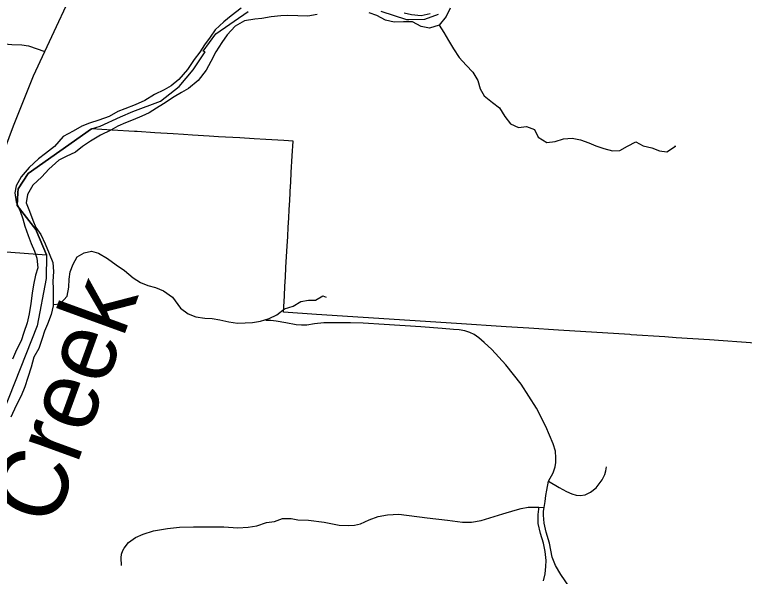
# Model space of a CAD drawing. Extents: x 208586767.6 to 208586821.4, y -134301046.9 to -134301022.9.
# Drawn here: x 208586779.201 to 208586780.193, y -134301024.982 to -134301024.217 of the extents above; entities that cross this region are included whole.
import ezdxf

# ---------------------------------------------------------------- set-up
doc = ezdxf.new("R2010")
doc.units = 0
for name, color, linetype in [('GM_X_City_Street', 7, 'Continuous'), ('GM_X_Corporation', 7, 'Continuous'), ('GM_X_County_Road', 7, 'Continuous'), ('GM_X_Major_River', 7, 'Continuous'), ('GM_X_Major_River_Text', 7, 'Continuous'), ('GM_X_Minor_River', 7, 'Continuous')]:
    doc.layers.add(name, color=color, linetype=linetype)

msp = doc.modelspace()

# ---------------------------------------------------------------- linework, layer by layer
at = {"layer": 'GM_X_City_Street'}
for points in [[(208586779.10749, -134301024.2481), (208586779.10392, -134301024.25237), (208586779.09965, -134301024.2557), (208586779.09394, -134301024.25665), (208586779.08705, -134301024.25546), (208586779.08206, -134301024.25166), (208586779.07874, -134301024.24572), (208586779.07802, -134301024.23978), (208586779.08064, -134301024.23408), (208586779.0842, -134301024.23027), (208586779.0899, -134301024.2279), (208586779.09489, -134301024.22719), (208586779.10131, -134301024.22885), (208586779.10606, -134301024.23336), (208586779.10796, -134301024.23835), (208586779.10915, -134301024.24572), (208586779.15382, -134301024.25451), (208586779.16689, -134301024.25546), (208586779.19707, -134301024.25807), (208586779.21085, -134301024.25855), (208586779.21988, -134301024.25974), (208586779.2418, -134301024.26774)], [(208586779.92122, -134301024.88786), (208586779.92256, -134301024.87978), (208586779.92346, -134301024.8717), (208586779.92466, -134301024.86437), (208586779.92699, -134301024.85225), (208586779.93321, -134301024.84093), (208586779.93607, -134301024.83272), (208586779.93707, -134301024.82651), (208586779.93719, -134301024.82017), (208586779.93645, -134301024.81121), (208586779.93346, -134301024.80116), (208586779.92321, -134301024.77774), (208586779.91058, -134301024.75301), (208586779.88994, -134301024.72019), (208586779.86905, -134301024.69383), (208586779.85014, -134301024.67294), (208586779.8397, -134301024.66349), (208586779.83224, -134301024.65702), (208586779.82577, -134301024.65279), (208586779.82005, -134301024.65005), (208586779.81333, -134301024.64782), (208586779.80538, -134301024.64633), (208586779.79792, -134301024.64558), (208586779.7825, -134301024.64459), (208586779.7534, -134301024.64235), (208586779.70366, -134301024.63911), (208586779.67506, -134301024.63712), (208586779.6579, -134301024.63663), (208586779.64596, -134301024.63663), (208586779.63378, -134301024.63687), (208586779.62134, -134301024.63687), (208586779.6089, -134301024.63812), (208586779.59821, -134301024.63986), (208586779.591, -134301024.64011), (208586779.58404, -134301024.63936), (208586779.56961, -134301024.63663), (208586779.55643, -134301024.63439), (208586779.54921, -134301024.63339), (208586779.54275, -134301024.63364)], [(208586779.92699, -134301024.85225), (208586779.94129, -134301024.86058), (208586779.95136, -134301024.86605), (208586779.95895, -134301024.86941), (208586779.96454, -134301024.87127), (208586779.97014, -134301024.87177), (208586779.97686, -134301024.87053), (208586779.98407, -134301024.86705), (208586779.9919, -134301024.8612), (208586779.99613, -134301024.85561), (208586779.99986, -134301024.85013), (208586780.00384, -134301024.84317), (208586780.00483, -134301024.8382), (208586780.00596, -134301024.83248)], [(208586779.34635, -134301024.96681), (208586779.3459, -134301024.95614), (208586779.34635, -134301024.95137), (208586779.34794, -134301024.94638), (208586779.34975, -134301024.94343), (208586779.35566, -134301024.93549), (208586779.36518, -134301024.9289), (208586779.37585, -134301024.92436), (208586779.3897, -134301024.91982), (208586779.40871, -134301024.91645), (208586779.42498, -134301024.91453), (208586779.444, -134301024.91397), (208586779.46246, -134301024.91397), (208586779.48562, -134301024.91425), (208586779.50437, -134301024.91535), (208586779.51871, -134301024.91453), (208586779.53055, -134301024.91287), (208586779.54351, -134301024.90846), (208586779.55454, -134301024.9068), (208586779.56529, -134301024.90294), (208586779.57722, -134301024.90289), (208586779.58603, -134301024.90465), (208586779.60071, -134301024.90495), (208586779.62185, -134301024.90788), (208586779.64212, -134301024.91171), (208586779.65562, -134301024.91258), (208586779.66325, -134301024.91171), (208586779.67148, -134301024.90994), (208586779.68293, -134301024.90465), (208586779.69526, -134301024.89996), (208586779.70789, -134301024.8979), (208586779.72345, -134301024.89702), (208586779.76183, -134301024.90183), (208586779.78964, -134301024.90512), (208586779.8101, -134301024.90779), (208586779.82237, -134301024.90779), (208586779.83528, -134301024.90564), (208586779.86476, -134301024.8966), (208586779.88177, -134301024.89144), (208586779.88994, -134301024.88929), (208586779.89919, -134301024.88756), (208586779.90746, -134301024.88741), (208586779.91375, -134301024.88761), (208586779.92122, -134301024.88786)], [(208586779.9204, -134301024.98774), (208586779.92233, -134301024.97816), (208586779.9233, -134301024.96826), (208586779.92362, -134301024.95998), (208586779.92255, -134301024.94771), (208586779.92018, -134301024.93631), (208586779.91626, -134301024.92343), (208586779.91296, -134301024.90988), (208586779.91314, -134301024.8975), (208586779.91374, -134301024.8901), (208586779.91375, -134301024.88761)], [(208586779.94652, -134301025.1268), (208586779.9476, -134301025.11409), (208586779.94933, -134301025.10257), (208586779.95394, -134301025.08844), (208586779.96057, -134301025.07605), (208586779.96374, -134301025.06596), (208586779.96633, -134301025.05328), (208586779.96749, -134301025.0406), (208586779.96633, -134301025.02705), (208586779.96374, -134301025.01379), (208586779.96086, -134301025.00514), (208586779.95653, -134301024.99765), (208586779.94356, -134301024.9792), (208586779.93636, -134301024.96681), (208586779.93203, -134301024.95559), (208586779.92853, -134301024.93631), (208586779.92397, -134301024.92123), (208586779.92116, -134301024.90931), (208586779.92011, -134301024.89844), (208586779.9202, -134301024.89294), (208586779.92122, -134301024.88786)]]:
    msp.add_lwpolyline(points, dxfattribs=at)
at = {"layer": 'GM_X_Corporation'}
for points in [[(208586779.18373, -134301024.53983), (208586779.24434, -134301024.54435), (208586779.2305, -134301024.51197), (208586779.22961, -134301024.50988), (208586779.20443, -134301024.4773), (208586779.20531, -134301024.45969), (208586779.20557, -134301024.45457), (208586779.21948, -134301024.43355), (208586779.30564, -134301024.37268), (208586779.31717, -134301024.36922), (208586779.34505, -134301024.35675), (208586779.36177, -134301024.34929), (208586779.39946, -134301024.33541), (208586779.42474, -134301024.31533), (208586779.44358, -134301024.29261), (208586779.45997, -134301024.26832), (208586779.45754, -134301024.26717), (208586779.4747, -134301024.24386), (208586779.5187, -134301024.21327)], [(208586779.69894, -134301024.21261), (208586779.73399, -134301024.22403), (208586779.73697, -134301024.22431), (208586779.7588, -134301024.22388), (208586779.77732, -134301024.21678)], [(208586780.20793, -134301024.66454), (208586780.14599, -134301024.66), (208586780.10077, -134301024.65702), (208586780.08513, -134301024.65599), (208586780.03923, -134301024.65288), (208586780.03763, -134301024.65278), (208586779.94058, -134301024.64672), (208586779.9001, -134301024.64419), (208586779.86941, -134301024.64227), (208586779.80208, -134301024.63781), (208586779.61164, -134301024.62517), (208586779.56658, -134301024.62218), (208586779.56781, -134301024.60022), (208586779.56854, -134301024.58696), (208586779.56924, -134301024.57446), (208586779.56997, -134301024.5613), (208586779.57079, -134301024.54648), (208586779.57158, -134301024.53232), (208586779.57231, -134301024.51934), (208586779.57301, -134301024.50666), (208586779.57368, -134301024.49454), (208586779.57436, -134301024.48237), (208586779.57504, -134301024.47025), (208586779.57562, -134301024.45969), (208586779.57573, -134301024.4577), (208586779.57642, -134301024.44535), (208586779.57714, -134301024.43242), (208586779.5784, -134301024.40979), (208586779.57953, -134301024.38943), (208586779.56717, -134301024.38872), (208586779.54246, -134301024.38732), (208586779.5266, -134301024.38641), (208586779.50742, -134301024.38532), (208586779.47798, -134301024.38365), (208586779.46552, -134301024.38294), (208586779.44291, -134301024.3813), (208586779.43078, -134301024.38056), (208586779.41673, -134301024.3797), (208586779.39148, -134301024.37815), (208586779.36751, -134301024.37669), (208586779.36417, -134301024.37649), (208586779.33377, -134301024.37463), (208586779.30564, -134301024.37268), (208586779.21948, -134301024.43355), (208586779.20557, -134301024.45457), (208586779.20531, -134301024.45969), (208586779.20443, -134301024.4773), (208586779.22961, -134301024.50988), (208586779.2305, -134301024.51197), (208586779.24434, -134301024.54435), (208586779.24366, -134301024.57631), (208586779.23147, -134301024.64091), (208586779.15423, -134301024.83584)]]:
    msp.add_lwpolyline(points, dxfattribs=at)
at = {"layer": 'GM_X_County_Road'}
msp.add_lwpolyline([(208586779.12047, -134301024.58019), (208586779.12082, -134301024.57923), (208586779.14595, -134301024.51171), (208586779.19938, -134301024.36885), (208586779.22651, -134301024.30094), (208586779.2418, -134301024.26774), (208586779.28684, -134301024.1709), (208586779.30049, -134301024.14229), (208586779.31627, -134301024.1104), (208586779.32876, -134301024.08755), (208586779.336, -134301024.07374), (208586779.34044, -134301024.0642), (208586779.34472, -134301024.05236), (208586779.34806, -134301024.04072)], dxfattribs=at)
at = {"layer": 'GM_X_Major_River'}
for points in [[(208586779.50891, -134301024.20877), (208586779.4952, -134301024.21934), (208586779.4853, -134301024.22727), (208586779.47349, -134301024.23822), (208586779.46699, -134301024.24806), (208586779.45897, -134301024.25866), (208586779.45286, -134301024.2685), (208586779.44522, -134301024.27834), (208586779.43605, -134301024.29234), (208586779.42423, -134301024.30595), (208586779.41394, -134301024.31426), (208586779.40443, -134301024.31991), (208586779.39112, -134301024.3263), (208586779.37819, -134301024.33422), (208586779.36488, -134301024.34023), (208586779.35082, -134301024.34586), (208586779.34132, -134301024.34923), (208586779.32953, -134301024.35601), (208586779.31547, -134301024.36088), (208586779.30255, -134301024.365), (208586779.2923, -134301024.36913), (208586779.2805, -134301024.37591), (208586779.26681, -134301024.38344), (208586779.25537, -134301024.39706), (208586779.2428, -134301024.40649), (208586779.23328, -134301024.41366), (208586779.22071, -134301024.42537), (208586779.21003, -134301024.43823), (208586779.20314, -134301024.45035), (208586779.2012, -134301024.45983), (208586779.20303, -134301024.47198), (208586779.20828, -134301024.48492), (208586779.21202, -134301024.49518)], [(208586779.79339, -134301024.20856), (208586779.78764, -134301024.21992), (208586779.7781, -134301024.23203), (208586779.76519, -134301024.23614), (208586779.75382, -134301024.23381), (208586779.74209, -134301024.22731), (208586779.72995, -134301024.22725), (208586779.71705, -134301024.22795), (208586779.70531, -134301024.22486), (208586779.69358, -134301024.21873), (208586779.68298, -134301024.21489)], [(208586779.61242, -134301024.21722), (208586779.59951, -134301024.21944), (208586779.58624, -134301024.219), (208586779.57258, -134301024.21856), (208586779.5631, -134301024.21927), (208586779.54982, -134301024.22035), (208586779.53691, -134301024.22295), (208586779.52742, -134301024.22366), (208586779.51337, -134301024.22588), (208586779.50082, -134301024.23341), (208586779.49014, -134301024.24513), (208586779.48251, -134301024.25535), (208586779.47448, -134301024.26822), (208586779.46796, -134301024.28148), (208586779.46146, -134301024.29284), (208586779.45039, -134301024.30721), (208586779.43744, -134301024.31778), (208586779.42793, -134301024.32344), (208586779.41804, -134301024.32946), (208586779.4032, -134301024.33889), (208586779.39369, -134301024.34492), (208586779.3838, -134301024.35095), (208586779.37391, -134301024.35584), (208586779.36213, -134301024.36072), (208586779.35187, -134301024.36447), (208586779.34122, -134301024.36936), (208586779.33172, -134301024.37463), (208586779.31765, -134301024.38139), (208586779.30395, -134301024.38968), (208586779.2933, -134301024.39685), (208586779.28377, -134301024.40478)], [(208586779.76604, -134301024.21641), (208586779.75389, -134301024.21901), (208586779.74062, -134301024.21781), (208586779.73077, -134301024.21548)], [(208586779.28377, -134301024.40478), (208586779.27085, -134301024.41041), (208586779.26096, -134301024.41568), (208586779.24763, -134301024.42777), (208586779.2381, -134301024.43798), (208586779.2259, -134301024.44969), (208586779.21825, -134301024.46218), (208586779.21668, -134301024.47357), (208586779.22118, -134301024.48497), (208586779.22567, -134301024.49714), (208586779.22979, -134301024.50704), (208586779.23657, -134301024.51656), (208586779.24258, -134301024.52911), (208586779.24783, -134301024.54243), (208586779.2527, -134301024.5546), (208586779.25378, -134301024.56675), (208586779.25295, -134301024.58041), (208586779.25328, -134301024.58991), (208586779.25322, -134301024.60395), (208586779.25317, -134301024.61344), (208586779.25083, -134301024.62558), (208586779.24584, -134301024.63847), (208586779.24162, -134301024.64794), (208586779.23854, -134301024.65818), (208586779.23392, -134301024.67144), (208586779.22703, -134301024.68356), (208586779.22355, -134301024.69683), (208586779.21893, -134301024.71086), (208586779.2147, -134301024.72375), (208586779.20971, -134301024.73587), (208586779.20319, -134301024.74913), (208586779.19591, -134301024.76504)], [(208586779.21202, -134301024.49518), (208586779.21501, -134301024.50545), (208586779.21912, -134301024.518), (208586779.22324, -134301024.52864), (208586779.22774, -134301024.5393), (208586779.23111, -134301024.5488), (208586779.23256, -134301024.56172), (208586779.22948, -134301024.57195), (208586779.22638, -134301024.58485), (208586779.2248, -134301024.59623), (208586779.22284, -134301024.61027), (208586779.22049, -134301024.62468), (208586779.21778, -134301024.63682), (208586779.21354, -134301024.64971), (208586779.20969, -134301024.66108), (208586779.20356, -134301024.67358), (208586779.19781, -134301024.68608)]]:
    msp.add_lwpolyline(points, dxfattribs=at)
at = {"layer": 'GM_X_Minor_River'}
for points in [[(208586779.7781, -134301024.23203), (208586779.78445, -134301024.24171), (208586779.79118, -134301024.25279), (208586779.79789, -134301024.26424), (208586779.80537, -134301024.2757), (208586779.81513, -134301024.28643), (208586779.82414, -134301024.296), (208586779.83086, -134301024.30708), (208586779.83417, -134301024.3185), (208586779.83939, -134301024.32804), (208586779.85067, -134301024.33726), (208586779.86047, -134301024.34419), (208586779.86756, -134301024.35603), (208586779.87543, -134301024.36597), (208586779.886, -134301024.37101), (208586779.897, -134301024.36959), (208586779.90796, -134301024.37387), (208586779.91279, -134301024.38417), (208586779.92485, -134301024.3915), (208586779.93623, -134301024.39008), (208586779.94726, -134301024.38639), (208586779.95939, -134301024.38574), (208586779.97037, -134301024.38774), (208586779.9817, -134301024.39203), (208586779.99152, -134301024.39592), (208586780.00248, -134301024.39982), (208586780.0142, -134301024.40258), (208586780.02405, -134301024.40229), (208586780.03434, -134301024.39632), (208586780.04577, -134301024.39073), (208586780.05595, -134301024.39614), (208586780.06767, -134301024.39891), (208586780.07787, -134301024.4028), (208586780.08809, -134301024.40403), (208586780.09953, -134301024.39654), (208586780.09839, -134301024.39691)], [(208586779.25318, -134301024.61195), (208586779.26301, -134301024.61087), (208586779.2722, -134301024.60032), (208586779.27459, -134301024.58819), (208586779.27506, -134301024.57718), (208586779.27629, -134301024.56732), (208586779.28055, -134301024.55711), (208586779.28595, -134301024.54691), (208586779.29548, -134301024.5413), (208586779.30535, -134301024.53912), (208586779.31518, -134301024.54186), (208586779.32724, -134301024.54919), (208586779.33891, -134301024.55766), (208586779.35021, -134301024.56536), (208586779.36225, -134301024.57572), (208586779.37205, -134301024.58189), (208586779.38187, -134301024.58578), (208586779.39246, -134301024.58853), (208586779.40341, -134301024.59319), (208586779.41584, -134301024.60166), (208586779.42631, -134301024.61657), (208586779.43685, -134301024.62464), (208586779.44743, -134301024.62854), (208586779.45954, -134301024.63017), (208586779.46977, -134301024.63103), (208586779.47999, -134301024.63264), (208586779.49209, -134301024.63541), (208586779.50383, -134301024.63704), (208586779.51444, -134301024.63676), (208586779.5243, -134301024.63647), (208586779.53531, -134301024.6343), (208586779.54709, -134301024.63061), (208586779.55775, -134301024.62577), (208586779.56806, -134301024.61751), (208586779.57984, -134301024.61383), (208586779.59013, -134301024.60785), (208586779.60076, -134301024.60567), (208586779.61023, -134301024.60576), (208586779.62014, -134301024.59978), (208586779.62467, -134301024.60172)]]:
    msp.add_lwpolyline(points, dxfattribs=at)

# ---------------------------------------------------------------- texts
at = {"layer": 'GM_X_Major_River_Text'}
msp.add_text('Creek', height=0.094695, rotation=70.0013, dxfattribs=at).set_placement((208586779.25435, -134301024.91656))

doc.saveas('drawing.dxf')
